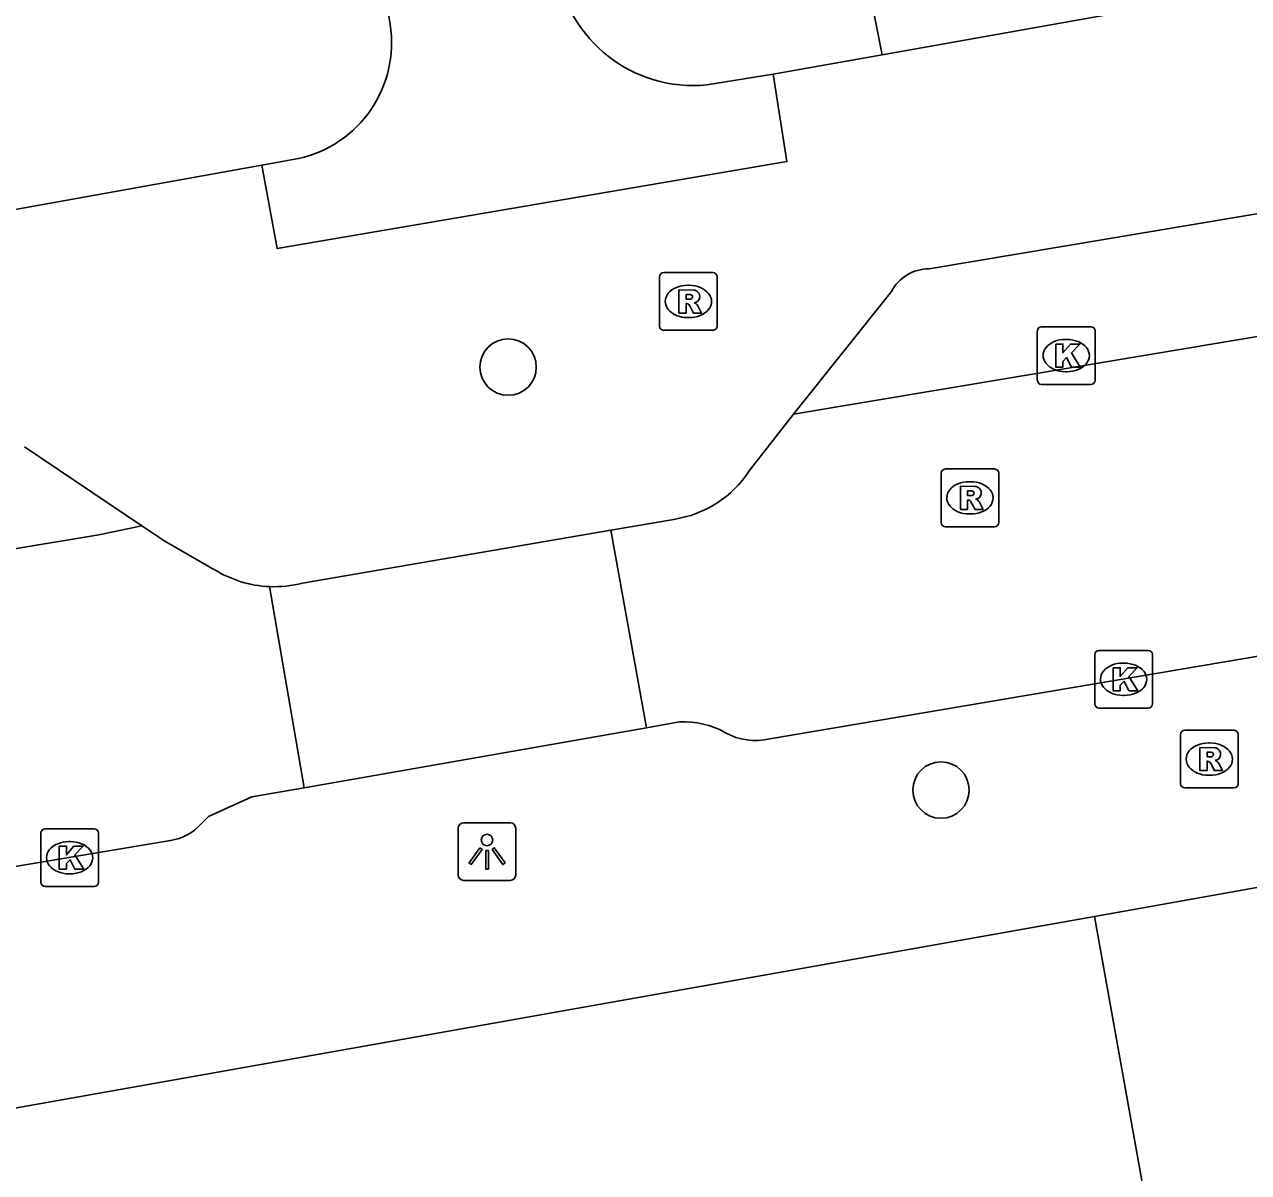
# Model space of a CAD drawing. Extents: x 157793 to 159380, y 380882 to 382313.
# Drawn here: x 158681.21 to 158702.43, y 381635.41 to 381655.31 of the extents above; entities that cross this region are included whole.
import ezdxf

# ---------------------------------------------------------------- set-up
doc = ezdxf.new("R2010")
doc.units = 0
for name, color, linetype in [('IMGEO_Boom', 7, 'Continuous'), ('IMGEO_Groenvoorziening', 7, 'Continuous'), ('IMGEO_Kolk', 7, 'Continuous'), ('IMGEO_Lichtpunt', 7, 'Continuous'), ('IMGEO_Rijbaan_lokaal_open', 7, 'Continuous'), ('IMGEO_Rioolput', 7, 'Continuous'), ('IMGEO_Voetpad_open', 7, 'Continuous')]:
    doc.layers.add(name, color=color, linetype=linetype)

msp = doc.modelspace()

# ---------------------------------------------------------------- linework, layer by layer
at = {"layer": 'IMGEO_Boom'}
for centre in [(158689.59, 381649.369), (158697.095, 381642.037)]:
    msp.add_circle(centre, 0.489, dxfattribs=at)
at = {"layer": 'IMGEO_Groenvoorziening'}
msp.add_lwpolyline([(158694.736, 381661.561), (158696.073, 381654.783)], dxfattribs=at)
at = {"layer": 'IMGEO_Kolk'}
for p, q in [((158698.765, 381649.142), (158698.765, 381649.994)), ((158698.84, 381650.068), (158699.692, 381650.068)), ((158699.766, 381649.994), (158699.766, 381649.142)), ((158699.253, 381649.848), (158699.278, 381649.848)), ((158699.276, 381649.288), (158699.251, 381649.288)), ((158699.692, 381649.068), (158698.84, 381649.068)), ((158699.835, 381644.458), (158700.687, 381644.458)), ((158699.76, 381643.532), (158699.76, 381644.384)), ((158700.248, 381644.238), (158700.273, 381644.238)), ((158700.761, 381644.384), (158700.761, 381643.532)), ((158700.271, 381643.678), (158700.246, 381643.678)), ((158700.687, 381643.458), (158699.835, 381643.458)), ((158681.487, 381640.438), (158681.487, 381641.29)), ((158681.562, 381641.364), (158682.414, 381641.364)), ((158682.488, 381641.29), (158682.488, 381640.438)), ((158681.975, 381641.144), (158682, 381641.144)), ((158681.998, 381640.584), (158681.973, 381640.584)), ((158682.414, 381640.364), (158681.562, 381640.364))]:
    msp.add_line(p, q, dxfattribs=at)
for points in [[(158698.765, 381649.142), (158698.765, 381649.994)], [(158698.84, 381650.068), (158699.692, 381650.068)], [(158699.766, 381649.994), (158699.766, 381649.142)], [(158699.086, 381649.768), (158699.209, 381649.768), (158699.209, 381649.617), (158699.339, 381649.768), (158699.503, 381649.768), (158699.357, 381649.617), (158699.51, 381649.368), (158699.358, 381649.368), (158699.273, 381649.532), (158699.209, 381649.465), (158699.209, 381649.368), (158699.086, 381649.368), (158699.086, 381649.768)], [(158699.692, 381649.068), (158698.84, 381649.068)], [(158699.835, 381644.458), (158700.687, 381644.458)], [(158699.76, 381643.532), (158699.76, 381644.384)], [(158700.761, 381644.384), (158700.761, 381643.532)], [(158700.081, 381644.158), (158700.204, 381644.158), (158700.204, 381644.007), (158700.334, 381644.158), (158700.498, 381644.158), (158700.352, 381644.007), (158700.505, 381643.758), (158700.353, 381643.758), (158700.268, 381643.922), (158700.204, 381643.855), (158700.204, 381643.758), (158700.081, 381643.758), (158700.081, 381644.158)], [(158700.687, 381643.458), (158699.835, 381643.458)], [(158681.487, 381640.438), (158681.487, 381641.29)], [(158681.562, 381641.364), (158682.414, 381641.364)], [(158682.488, 381641.29), (158682.488, 381640.438)], [(158681.808, 381641.064), (158681.931, 381641.064), (158681.931, 381640.913), (158682.061, 381641.064), (158682.225, 381641.064), (158682.079, 381640.913), (158682.232, 381640.664), (158682.08, 381640.664), (158681.995, 381640.828), (158681.931, 381640.761), (158681.931, 381640.664), (158681.808, 381640.664), (158681.808, 381641.064)], [(158682.414, 381640.364), (158681.562, 381640.364)]]:
    msp.add_lwpolyline(points, dxfattribs=at)
for centre, start, end in [((158698.842, 381649.992), 91.552, 178.448), ((158698.842, 381649.992), 91.552, 178.448), ((158699.69, 381649.992), 1.552, 88.448), ((158699.69, 381649.992), 1.552, 88.448), ((158698.842, 381649.144), 181.552, 268.448), ((158698.842, 381649.144), 181.552, 268.448), ((158699.69, 381649.144), 271.552, 358.448), ((158699.69, 381649.144), 271.552, 358.448), ((158699.837, 381644.382), 91.552, 178.448), ((158699.837, 381644.382), 91.552, 178.448), ((158700.685, 381644.382), 1.552, 88.448), ((158700.685, 381644.382), 1.552, 88.448), ((158699.837, 381643.534), 181.552, 268.448), ((158699.837, 381643.534), 181.552, 268.448), ((158700.685, 381643.534), 271.552, 358.448), ((158700.685, 381643.534), 271.552, 358.448), ((158681.564, 381641.288), 91.552, 178.448), ((158681.564, 381641.288), 91.552, 178.448), ((158682.412, 381641.288), 1.552, 88.448), ((158682.412, 381641.288), 1.552, 88.448), ((158681.564, 381640.44), 181.552, 268.448), ((158681.564, 381640.44), 181.552, 268.448), ((158682.412, 381640.44), 271.552, 358.448), ((158682.412, 381640.44), 271.552, 358.448)]:
    msp.add_arc(centre, 0.0765, start, end, dxfattribs=at)
for centre, major_axis, ratio, start_param, end_param in [((158699.252, 381649.568), (-0.387, 0.002), 0.722429, 4.712389, 7.853982), ((158699.277, 381649.568), (-0.39, 0.002), 0.717154, 1.570796, 4.712389), ((158700.247, 381643.958), (-0.387, 0.002), 0.722429, 4.712389, 7.853982), ((158700.272, 381643.958), (-0.39, 0.002), 0.717154, 1.570796, 4.712389), ((158681.974, 381640.864), (-0.387, 0.002), 0.722429, 4.712389, 7.853982), ((158681.999, 381640.864), (-0.39, 0.002), 0.717154, 1.570796, 4.712389)]:
    msp.add_ellipse(centre, major_axis=major_axis, ratio=ratio, start_param=start_param, end_param=end_param, dxfattribs=at)
at = {"layer": 'IMGEO_Lichtpunt'}
for p, q in [((158689.627, 381641.468), (158688.819, 381641.468)), ((158689.627, 381641.468), (158688.819, 381641.468)), ((158688.725, 381641.373), (158688.725, 381640.566)), ((158688.725, 381641.373), (158688.725, 381640.566)), ((158689.721, 381640.566), (158689.721, 381641.373)), ((158689.721, 381640.566), (158689.721, 381641.373)), ((158688.819, 381640.472), (158689.627, 381640.472)), ((158688.819, 381640.472), (158689.627, 381640.472))]:
    msp.add_line(p, q, dxfattribs=at)
for points in [[(158689.099, 381641.037), (158689.138, 381641.009), (158688.95, 381640.747), (158688.912, 381640.774), (158689.099, 381641.037)], [(158689.311, 381641.009), (158689.349, 381641.036), (158689.536, 381640.774), (158689.497, 381640.746), (158689.311, 381641.009)], [(158689.201, 381640.989), (158689.248, 381640.989), (158689.248, 381640.667), (158689.201, 381640.667), (158689.201, 381640.989)]]:
    msp.add_lwpolyline(points, dxfattribs=at)
msp.add_circle((158689.224, 381641.171), 0.0994, dxfattribs=at)
for centre, start, end in [((158688.819, 381641.373), 90, 180), ((158688.819, 381641.373), 90, 180), ((158689.627, 381641.373), 0, 90), ((158689.627, 381641.373), 0, 90), ((158688.819, 381640.566), 180, 270), ((158688.819, 381640.566), 180, 270), ((158689.627, 381640.566), 270, 0), ((158689.627, 381640.566), 270, 360)]:
    msp.add_arc(centre, 0.0946, start, end, dxfattribs=at)
at = {"layer": 'IMGEO_Rijbaan_lokaal_open'}
for points in [[(158694.537, 381648.553), (158724.016, 381653.487)], [(158755.498, 381653.258), (158734.829, 381649.719), (158714.915, 381646.434), (158709.836, 381645.581), (158694.125, 381642.923)], [(158693.77, 381647.568), (158694.537, 381648.553)], [(158683.241, 381646.616), (158682.493, 381646.463), (158654.114, 381641.751), (158630.746, 381636.764)], [(158683.241, 381646.616), (158683.638, 381646.349), (158684.502, 381645.856)], [(158691.372, 381646.542), (158692.463, 381646.729)], [(158686.026, 381645.625), (158691.372, 381646.542)], [(158691.991, 381643.118), (158691.372, 381646.542)], [(158686.053, 381642.077), (158685.451, 381645.564)], [(158692.561, 381643.218), (158691.991, 381643.118)], [(158691.991, 381643.118), (158686.053, 381642.077)], [(158686.053, 381642.077), (158685.145, 381641.918), (158684.397, 381641.579), (158684.263, 381641.447)], [(158683.735, 381641.163), (158663.674, 381637.805), (158655.574, 381636.473), (158655.234, 381636.396)]]:
    msp.add_lwpolyline(points, dxfattribs=at)
for centre, radius, start, end in [((158692.179, 381648.61), 1.902, 278.6016, 326.7935), ((158685.536, 381647.527), 1.965, 238.2641, 267.5304), ((158685.536, 381647.504), 1.942, 267.493, 284.6183), ((158692.638, 381641.767), 1.453, 60.3732, 93.0173), ((158693.882, 381643.99), 1.095, 241.3107, 282.8466), ((158683.609, 381642.03), 0.876, 278.2653, 318.2844)]:
    msp.add_arc(centre, radius, start, end, dxfattribs=at)
at = {"layer": 'IMGEO_Rioolput'}
for p, q in [((158692.29, 381651.006), (158693.142, 381651.006)), ((158692.215, 381650.08), (158692.215, 381650.932)), ((158693.216, 381650.932), (158693.216, 381650.08)), ((158692.703, 381650.786), (158692.728, 381650.786)), ((158692.726, 381650.226), (158692.701, 381650.226)), ((158693.142, 381650.006), (158692.29, 381650.006)), ((158697.096, 381646.676), (158697.096, 381647.528)), ((158697.171, 381647.602), (158698.023, 381647.602)), ((158698.097, 381647.528), (158698.097, 381646.676)), ((158697.584, 381647.382), (158697.609, 381647.382)), ((158697.607, 381646.822), (158697.582, 381646.822)), ((158698.023, 381646.602), (158697.171, 381646.602)), ((158701.246, 381642.147), (158701.246, 381642.999)), ((158701.321, 381643.073), (158702.173, 381643.073)), ((158702.247, 381642.999), (158702.247, 381642.147)), ((158701.734, 381642.853), (158701.759, 381642.853)), ((158701.757, 381642.293), (158701.732, 381642.293)), ((158702.173, 381642.073), (158701.321, 381642.073))]:
    msp.add_line(p, q, dxfattribs=at)
for points in [[(158692.29, 381651.006), (158693.142, 381651.006)], [(158692.215, 381650.08), (158692.215, 381650.932)], [(158693.216, 381650.932), (158693.216, 381650.08)], [(158692.804, 381650.704), (158692.552, 381650.706), (158692.552, 381650.306)], [(158692.73, 381650.625), (158692.676, 381650.625), (158692.676, 381650.544)], [(158692.552, 381650.306), (158692.676, 381650.306), (158692.676, 381650.468), (158692.687, 381650.468)], [(158692.676, 381650.544), (158692.728, 381650.544)], [(158692.734, 381650.439), (158692.805, 381650.306), (158692.945, 381650.306), (158692.88, 381650.432)], [(158693.142, 381650.006), (158692.29, 381650.006)], [(158697.096, 381646.676), (158697.096, 381647.528)], [(158697.171, 381647.602), (158698.023, 381647.602)], [(158698.097, 381647.528), (158698.097, 381646.676)], [(158697.685, 381647.3), (158697.433, 381647.302), (158697.433, 381646.902)], [(158697.611, 381647.221), (158697.557, 381647.221), (158697.557, 381647.14)], [(158697.433, 381646.902), (158697.557, 381646.902), (158697.557, 381647.064), (158697.568, 381647.064)], [(158697.557, 381647.14), (158697.609, 381647.14)], [(158697.615, 381647.035), (158697.686, 381646.902), (158697.826, 381646.902), (158697.761, 381647.028)], [(158698.023, 381646.602), (158697.171, 381646.602)], [(158701.246, 381642.147), (158701.246, 381642.999)], [(158701.321, 381643.073), (158702.173, 381643.073)], [(158702.247, 381642.999), (158702.247, 381642.147)], [(158701.835, 381642.771), (158701.583, 381642.773), (158701.583, 381642.373)], [(158701.583, 381642.373), (158701.707, 381642.373), (158701.707, 381642.535), (158701.718, 381642.535)], [(158701.761, 381642.692), (158701.707, 381642.692), (158701.707, 381642.611)], [(158701.707, 381642.611), (158701.759, 381642.611)], [(158701.765, 381642.506), (158701.836, 381642.373), (158701.976, 381642.373), (158701.911, 381642.499)], [(158702.173, 381642.073), (158701.321, 381642.073)]]:
    msp.add_lwpolyline(points, dxfattribs=at)
for centre, radius, start, end in [((158692.292, 381650.93), 0.0765, 91.552, 178.448), ((158692.292, 381650.93), 0.0765, 91.552, 178.448), ((158693.14, 381650.93), 0.0765, 1.552, 88.448), ((158693.14, 381650.93), 0.0765, 1.552, 88.448), ((158692.736, 381650.529), 0.0964, 77.0061, 93.1865), ((158692.75, 381650.586), 0.0378, 276.6634, 79.6772), ((158692.803, 381650.594), 0.109, 350.3612, 89.416), ((158692.686, 381650.415), 0.0533, 26.0293, 88.6989), ((158692.712, 381650.733), 0.19, 274.7715, 282.9687), ((158692.801, 381650.594), 0.112, 277.5842, 350.9817), ((158692.785, 381650.379), 0.108, 29.5134, 73.7905), ((158692.292, 381650.082), 0.0765, 181.552, 268.448), ((158692.292, 381650.082), 0.0765, 181.552, 268.448), ((158693.14, 381650.082), 0.0765, 271.552, 358.448), ((158693.14, 381650.082), 0.0765, 271.552, 358.448), ((158697.173, 381647.526), 0.0765, 91.552, 178.448), ((158697.173, 381647.526), 0.0765, 91.552, 178.448), ((158698.021, 381647.526), 0.0765, 1.552, 88.448), ((158698.021, 381647.526), 0.0765, 1.552, 88.448), ((158697.617, 381647.125), 0.0964, 77.0061, 93.1865), ((158697.631, 381647.182), 0.0378, 276.6634, 79.6772), ((158697.684, 381647.19), 0.109, 350.3612, 89.416), ((158697.567, 381647.011), 0.0533, 26.0293, 88.6989), ((158697.593, 381647.329), 0.19, 274.7715, 282.9687), ((158697.682, 381647.19), 0.112, 277.5842, 350.9817), ((158697.666, 381646.975), 0.108, 29.5134, 73.7905), ((158697.173, 381646.678), 0.0765, 181.552, 268.448), ((158697.173, 381646.678), 0.0765, 181.552, 268.448), ((158698.021, 381646.678), 0.0765, 271.552, 358.448), ((158698.021, 381646.678), 0.0765, 271.552, 358.448), ((158701.323, 381642.997), 0.0765, 91.552, 178.448), ((158701.323, 381642.997), 0.0765, 91.552, 178.448), ((158702.171, 381642.997), 0.0765, 1.552, 88.448), ((158702.171, 381642.997), 0.0765, 1.552, 88.448), ((158701.834, 381642.661), 0.109, 350.3612, 89.416), ((158701.717, 381642.482), 0.0533, 26.0293, 88.6989), ((158701.743, 381642.8), 0.19, 274.7715, 282.9687), ((158701.767, 381642.596), 0.0964, 77.0061, 93.1865), ((158701.781, 381642.653), 0.0378, 276.6634, 79.6772), ((158701.832, 381642.661), 0.112, 277.5842, 350.9817), ((158701.816, 381642.446), 0.108, 29.5134, 73.7905), ((158701.323, 381642.149), 0.0765, 181.552, 268.448), ((158701.323, 381642.149), 0.0765, 181.552, 268.448), ((158702.171, 381642.149), 0.0765, 271.552, 358.448), ((158702.171, 381642.149), 0.0765, 271.552, 358.448)]:
    msp.add_arc(centre, radius, start, end, dxfattribs=at)
for centre, major_axis, ratio, start_param, end_param in [((158692.702, 381650.506), (-0.387, 0.002), 0.722429, 4.712389, 7.853982), ((158692.727, 381650.506), (-0.39, 0.002), 0.717154, 1.570796, 4.712389), ((158697.583, 381647.102), (-0.387, 0.002), 0.722429, 4.712389, 7.853982), ((158697.608, 381647.102), (-0.39, 0.002), 0.717154, 1.570796, 4.712389), ((158701.733, 381642.573), (-0.387, 0.002), 0.722429, 4.712389, 7.853982), ((158701.758, 381642.573), (-0.39, 0.002), 0.717154, 1.570796, 4.712389)]:
    msp.add_ellipse(centre, major_axis=major_axis, ratio=ratio, start_param=start_param, end_param=end_param, dxfattribs=at)
at = {"layer": 'IMGEO_Voetpad_open'}
for points in [[(158696.073, 381654.783), (158728.923, 381660.629)], [(158687.47, 381655.772), (158687.544, 381655.307)], [(158696.89, 381651.072), (158720.569, 381655.046)], [(158696.073, 381654.783), (158694.187, 381654.447)], [(158694.187, 381654.447), (158694.425, 381652.932), (158685.588, 381651.424), (158685.319, 381652.867)], [(158694.187, 381654.447), (158693.038, 381654.259)], [(158685.955, 381652.983), (158685.319, 381652.867)], [(158685.319, 381652.867), (158655.065, 381647.429)], [(158694.537, 381648.553), (158696.236, 381650.676)], [(158681.205, 381647.986), (158683.241, 381646.616)], [(158702.606, 381640.353), (158699.759, 381639.845)], [(158699.759, 381639.845), (158665.079, 381633.692), (158665.316, 381632.161)], [(158700.637, 381634.943), (158699.759, 381639.845)]]:
    msp.add_lwpolyline(points, dxfattribs=at)
for centre, radius, start, end in [((158692.806, 381656.651), 2.404, 188.4803, 275.5299), ((158685.514, 381654.99), 2.055, 282.3959, 8.8806), ((158696.888, 381650.337), 0.735, 89.8693, 152.5209)]:
    msp.add_arc(centre, radius, start, end, dxfattribs=at)

doc.saveas('drawing.dxf')
